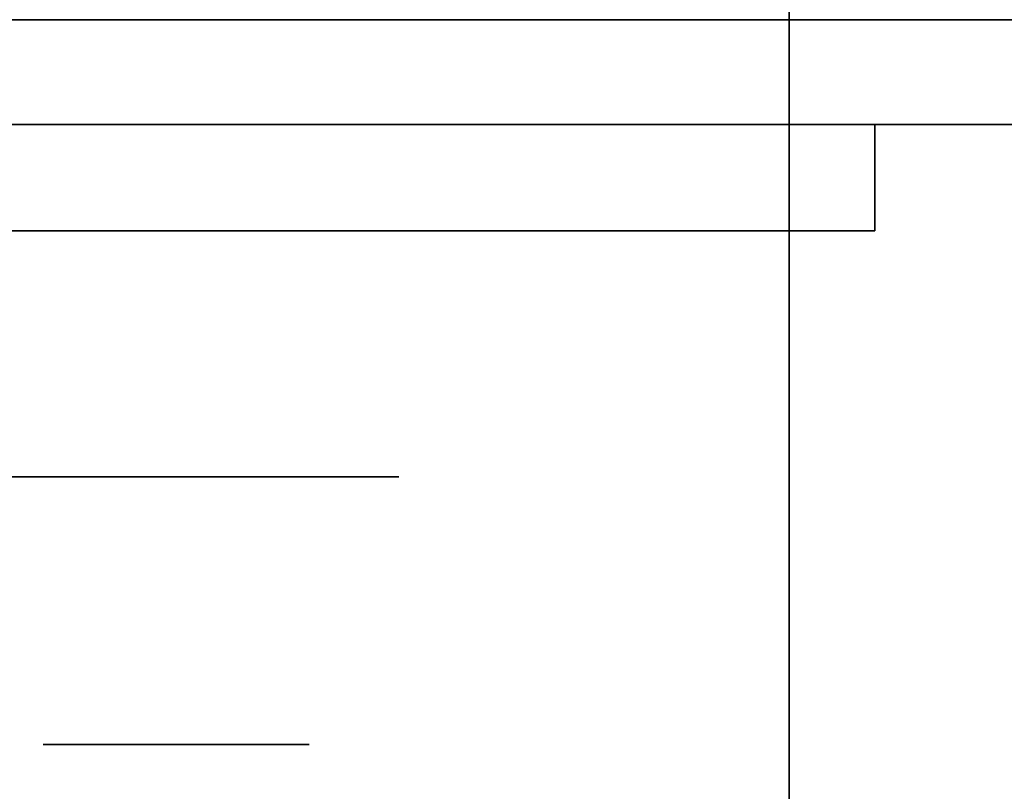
# Model space of a CAD drawing. Extents: x 248.8 to 273, y 2872.5 to 2876.7.
# Tile 357 of 656: x 258.9131 to 258.9723, y 2876.5783 to 2876.6247. Entities that reach past the tile are written whole.
import ezdxf

# ---------------------------------------------------------------- set-up
doc = ezdxf.new("R2010")
doc.units = 0
doc.header["$LTSCALE"] = 150
doc.header["$MEASUREMENT"] = 0
doc.layers.add('3DFACE_BOLT', color=7, linetype='CONTINUOUS')
doc.layers.add('3DFACE_SHAPE', color=7, linetype='CONTINUOUS')

msp = doc.modelspace()

# ---------------------------------------------------------------- linework, layer by layer
at = {"layer": '3DFACE_BOLT', "color": 1}
for points, invisible_edges in [([(258.914487, 2876.631067, -0.135), (258.914878, 2876.631067, -0.137472), (258.914487, 2876.581067, -0.135)], 14), ([(258.914487, 2876.581067, -0.135), (258.914878, 2876.631067, -0.137472), (258.914878, 2876.581067, -0.137472)], 3), ([(258.914878, 2876.631067, -0.132528), (258.914487, 2876.631067, -0.135), (258.914878, 2876.581067, -0.132528)], 14), ([(258.914878, 2876.581067, -0.132528), (258.914487, 2876.631067, -0.135), (258.914487, 2876.581067, -0.135)], 3), ([(258.914487, 2876.631067, -0.065), (258.914878, 2876.631067, -0.067472), (258.914487, 2876.581067, -0.065)], 14), ([(258.914487, 2876.581067, -0.065), (258.914878, 2876.631067, -0.067472), (258.914878, 2876.581067, -0.067472)], 3), ([(258.914878, 2876.631067, -0.062528), (258.914487, 2876.631067, -0.065), (258.914878, 2876.581067, -0.062528)], 14), ([(258.914878, 2876.581067, -0.062528), (258.914487, 2876.631067, -0.065), (258.914487, 2876.581067, -0.065)], 3), ([(258.914878, 2876.631067, -0.137472), (258.916015, 2876.631067, -0.139702), (258.914878, 2876.581067, -0.137472)], 14), ([(258.914878, 2876.581067, -0.137472), (258.916015, 2876.631067, -0.139702), (258.916015, 2876.581067, -0.139702)], 3), ([(258.916015, 2876.631067, -0.130298), (258.914878, 2876.631067, -0.132528), (258.916015, 2876.581067, -0.130298)], 14), ([(258.916015, 2876.581067, -0.130298), (258.914878, 2876.631067, -0.132528), (258.914878, 2876.581067, -0.132528)], 3), ([(258.914878, 2876.631067, -0.067472), (258.916015, 2876.631067, -0.069702), (258.914878, 2876.581067, -0.067472)], 14), ([(258.914878, 2876.581067, -0.067472), (258.916015, 2876.631067, -0.069702), (258.916015, 2876.581067, -0.069702)], 3), ([(258.916015, 2876.631067, -0.060298), (258.914878, 2876.631067, -0.062528), (258.916015, 2876.581067, -0.060298)], 14), ([(258.916015, 2876.581067, -0.060298), (258.914878, 2876.631067, -0.062528), (258.914878, 2876.581067, -0.062528)], 3), ([(258.916015, 2876.631067, -0.139702), (258.917785, 2876.631067, -0.141472), (258.916015, 2876.581067, -0.139702)], 14), ([(258.916015, 2876.581067, -0.139702), (258.917785, 2876.631067, -0.141472), (258.917785, 2876.581067, -0.141472)], 3), ([(258.917785, 2876.631067, -0.128528), (258.916015, 2876.631067, -0.130298), (258.917785, 2876.581067, -0.128528)], 14), ([(258.917785, 2876.581067, -0.128528), (258.916015, 2876.631067, -0.130298), (258.916015, 2876.581067, -0.130298)], 3), ([(258.916015, 2876.631067, -0.069702), (258.917785, 2876.631067, -0.071472), (258.916015, 2876.581067, -0.069702)], 14), ([(258.916015, 2876.581067, -0.069702), (258.917785, 2876.631067, -0.071472), (258.917785, 2876.581067, -0.071472)], 3), ([(258.917785, 2876.631067, -0.058528), (258.916015, 2876.631067, -0.060298), (258.917785, 2876.581067, -0.058528)], 14), ([(258.917785, 2876.581067, -0.058528), (258.916015, 2876.631067, -0.060298), (258.916015, 2876.581067, -0.060298)], 3), ([(258.917785, 2876.631067, -0.141472), (258.920015, 2876.631067, -0.142608), (258.917785, 2876.581067, -0.141472)], 14), ([(258.917785, 2876.581067, -0.141472), (258.920015, 2876.631067, -0.142608), (258.920015, 2876.581067, -0.142608)], 3), ([(258.920015, 2876.631067, -0.127392), (258.917785, 2876.631067, -0.128528), (258.920015, 2876.581067, -0.127392)], 14), ([(258.920015, 2876.581067, -0.127392), (258.917785, 2876.631067, -0.128528), (258.917785, 2876.581067, -0.128528)], 3), ([(258.917785, 2876.631067, -0.071472), (258.920015, 2876.631067, -0.072608), (258.917785, 2876.581067, -0.071472)], 14), ([(258.917785, 2876.581067, -0.071472), (258.920015, 2876.631067, -0.072608), (258.920015, 2876.581067, -0.072608)], 3), ([(258.920015, 2876.631067, -0.057392), (258.917785, 2876.631067, -0.058528), (258.920015, 2876.581067, -0.057392)], 14), ([(258.920015, 2876.581067, -0.057392), (258.917785, 2876.631067, -0.058528), (258.917785, 2876.581067, -0.058528)], 3), ([(258.920015, 2876.631067, -0.142608), (258.922487, 2876.631067, -0.143), (258.920015, 2876.581067, -0.142608)], 14), ([(258.920015, 2876.581067, -0.142608), (258.922487, 2876.631067, -0.143), (258.922487, 2876.581067, -0.143)], 3), ([(258.922487, 2876.631067, -0.127), (258.920015, 2876.631067, -0.127392), (258.922487, 2876.581067, -0.127)], 14), ([(258.922487, 2876.581067, -0.127), (258.920015, 2876.631067, -0.127392), (258.920015, 2876.581067, -0.127392)], 3), ([(258.920015, 2876.631067, -0.072608), (258.922487, 2876.631067, -0.073), (258.920015, 2876.581067, -0.072608)], 14), ([(258.920015, 2876.581067, -0.072608), (258.922487, 2876.631067, -0.073), (258.922487, 2876.581067, -0.073)], 3), ([(258.922487, 2876.631067, -0.057), (258.920015, 2876.631067, -0.057392), (258.922487, 2876.581067, -0.057)], 14), ([(258.922487, 2876.581067, -0.057), (258.920015, 2876.631067, -0.057392), (258.920015, 2876.581067, -0.057392)], 3), ([(258.922487, 2876.631067, -0.143), (258.924959, 2876.631067, -0.142608), (258.922487, 2876.581067, -0.143)], 14), ([(258.922487, 2876.581067, -0.143), (258.924959, 2876.631067, -0.142608), (258.924959, 2876.581067, -0.142608)], 3), ([(258.924959, 2876.631067, -0.127392), (258.922487, 2876.631067, -0.127), (258.924959, 2876.581067, -0.127392)], 14), ([(258.924959, 2876.581067, -0.127392), (258.922487, 2876.631067, -0.127), (258.922487, 2876.581067, -0.127)], 3), ([(258.922487, 2876.631067, -0.073), (258.924959, 2876.631067, -0.072608), (258.922487, 2876.581067, -0.073)], 14), ([(258.922487, 2876.581067, -0.073), (258.924959, 2876.631067, -0.072608), (258.924959, 2876.581067, -0.072608)], 3), ([(258.924959, 2876.631067, -0.057392), (258.922487, 2876.631067, -0.057), (258.924959, 2876.581067, -0.057392)], 14), ([(258.924959, 2876.581067, -0.057392), (258.922487, 2876.631067, -0.057), (258.922487, 2876.581067, -0.057)], 3), ([(258.924959, 2876.631067, -0.142608), (258.927189, 2876.631067, -0.141472), (258.924959, 2876.581067, -0.142608)], 14), ([(258.924959, 2876.581067, -0.142608), (258.927189, 2876.631067, -0.141472), (258.927189, 2876.581067, -0.141472)], 3), ([(258.927189, 2876.631067, -0.128528), (258.924959, 2876.631067, -0.127392), (258.927189, 2876.581067, -0.128528)], 14), ([(258.927189, 2876.581067, -0.128528), (258.924959, 2876.631067, -0.127392), (258.924959, 2876.581067, -0.127392)], 3), ([(258.924959, 2876.631067, -0.072608), (258.927189, 2876.631067, -0.071472), (258.924959, 2876.581067, -0.072608)], 14), ([(258.924959, 2876.581067, -0.072608), (258.927189, 2876.631067, -0.071472), (258.927189, 2876.581067, -0.071472)], 3), ([(258.927189, 2876.631067, -0.058528), (258.924959, 2876.631067, -0.057392), (258.927189, 2876.581067, -0.058528)], 14), ([(258.927189, 2876.581067, -0.058528), (258.924959, 2876.631067, -0.057392), (258.924959, 2876.581067, -0.057392)], 3), ([(258.927189, 2876.631067, -0.141472), (258.928959, 2876.631067, -0.139702), (258.927189, 2876.581067, -0.141472)], 14), ([(258.927189, 2876.581067, -0.141472), (258.928959, 2876.631067, -0.139702), (258.928959, 2876.581067, -0.139702)], 3), ([(258.928959, 2876.631067, -0.130298), (258.927189, 2876.631067, -0.128528), (258.928959, 2876.581067, -0.130298)], 14), ([(258.928959, 2876.581067, -0.130298), (258.927189, 2876.631067, -0.128528), (258.927189, 2876.581067, -0.128528)], 3), ([(258.927189, 2876.631067, -0.071472), (258.928959, 2876.631067, -0.069702), (258.927189, 2876.581067, -0.071472)], 14), ([(258.927189, 2876.581067, -0.071472), (258.928959, 2876.631067, -0.069702), (258.928959, 2876.581067, -0.069702)], 3), ([(258.928959, 2876.631067, -0.060298), (258.927189, 2876.631067, -0.058528), (258.928959, 2876.581067, -0.060298)], 14), ([(258.928959, 2876.581067, -0.060298), (258.927189, 2876.631067, -0.058528), (258.927189, 2876.581067, -0.058528)], 3), ([(258.928959, 2876.631067, -0.139702), (258.930095, 2876.631067, -0.137472), (258.928959, 2876.581067, -0.139702)], 14), ([(258.928959, 2876.581067, -0.139702), (258.930095, 2876.631067, -0.137472), (258.930095, 2876.581067, -0.137472)], 3), ([(258.930095, 2876.631067, -0.132528), (258.928959, 2876.631067, -0.130298), (258.930095, 2876.581067, -0.132528)], 14), ([(258.930095, 2876.581067, -0.132528), (258.928959, 2876.631067, -0.130298), (258.928959, 2876.581067, -0.130298)], 3), ([(258.928959, 2876.631067, -0.069702), (258.930095, 2876.631067, -0.067472), (258.928959, 2876.581067, -0.069702)], 14), ([(258.928959, 2876.581067, -0.069702), (258.930095, 2876.631067, -0.067472), (258.930095, 2876.581067, -0.067472)], 3), ([(258.930095, 2876.631067, -0.062528), (258.928959, 2876.631067, -0.060298), (258.930095, 2876.581067, -0.062528)], 14), ([(258.930095, 2876.581067, -0.062528), (258.928959, 2876.631067, -0.060298), (258.928959, 2876.581067, -0.060298)], 3), ([(258.930095, 2876.631067, -0.137472), (258.930487, 2876.631067, -0.135), (258.930095, 2876.581067, -0.137472)], 14), ([(258.930095, 2876.581067, -0.137472), (258.930487, 2876.631067, -0.135), (258.930487, 2876.581067, -0.135)], 3), ([(258.930487, 2876.631067, -0.135), (258.930095, 2876.631067, -0.132528), (258.930487, 2876.581067, -0.135)], 14), ([(258.930487, 2876.581067, -0.135), (258.930095, 2876.631067, -0.132528), (258.930095, 2876.581067, -0.132528)], 3), ([(258.930095, 2876.631067, -0.067472), (258.930487, 2876.631067, -0.065), (258.930095, 2876.581067, -0.067472)], 14), ([(258.930095, 2876.581067, -0.067472), (258.930487, 2876.631067, -0.065), (258.930487, 2876.581067, -0.065)], 3), ([(258.930487, 2876.631067, -0.065), (258.930095, 2876.631067, -0.062528), (258.930487, 2876.581067, -0.065)], 14), ([(258.930487, 2876.581067, -0.065), (258.930095, 2876.631067, -0.062528), (258.930095, 2876.581067, -0.062528)], 3), ([(258.909112, 2876.611967, -0.135), (258.915799, 2876.611967, -0.146583), (258.909112, 2876.597167, -0.135)], 14), ([(258.909112, 2876.597167, -0.135), (258.915799, 2876.611967, -0.146583), (258.915799, 2876.597167, -0.146583)], 3), ([(258.915799, 2876.611967, -0.123417), (258.909112, 2876.611967, -0.135), (258.915799, 2876.597167, -0.123417)], 14), ([(258.915799, 2876.597167, -0.123417), (258.909112, 2876.611967, -0.135), (258.909112, 2876.597167, -0.135)], 3), ([(258.909112, 2876.611967, -0.135), (258.915799, 2876.611967, -0.123417), (258.915799, 2876.611967, -0.146583)], 2), ([(258.909112, 2876.611967, -0.065), (258.915799, 2876.611967, -0.076583), (258.909112, 2876.597167, -0.065)], 14), ([(258.909112, 2876.597167, -0.065), (258.915799, 2876.611967, -0.076583), (258.915799, 2876.597167, -0.076583)], 3), ([(258.915799, 2876.611967, -0.053417), (258.909112, 2876.611967, -0.065), (258.915799, 2876.597167, -0.053417)], 14), ([(258.915799, 2876.597167, -0.053417), (258.909112, 2876.611967, -0.065), (258.909112, 2876.597167, -0.065)], 3), ([(258.909112, 2876.611967, -0.065), (258.915799, 2876.611967, -0.053417), (258.915799, 2876.611967, -0.076583)], 2), ([(258.915799, 2876.611967, -0.146583), (258.929174, 2876.611967, -0.146583), (258.915799, 2876.597167, -0.146583)], 14), ([(258.915799, 2876.597167, -0.146583), (258.929174, 2876.611967, -0.146583), (258.929174, 2876.597167, -0.146583)], 3), ([(258.929174, 2876.611967, -0.123417), (258.915799, 2876.611967, -0.123417), (258.929174, 2876.597167, -0.123417)], 14), ([(258.929174, 2876.597167, -0.123417), (258.915799, 2876.611967, -0.123417), (258.915799, 2876.597167, -0.123417)], 3), ([(258.915799, 2876.611967, -0.123417), (258.929174, 2876.611967, -0.123417), (258.915799, 2876.611967, -0.146583)], 14), ([(258.915799, 2876.611967, -0.146583), (258.929174, 2876.611967, -0.123417), (258.929174, 2876.611967, -0.146583)], 3), ([(258.915799, 2876.611967, -0.076583), (258.929174, 2876.611967, -0.076583), (258.915799, 2876.597167, -0.076583)], 14), ([(258.915799, 2876.597167, -0.076583), (258.929174, 2876.611967, -0.076583), (258.929174, 2876.597167, -0.076583)], 3), ([(258.929174, 2876.611967, -0.053417), (258.915799, 2876.611967, -0.053417), (258.929174, 2876.597167, -0.053417)], 14), ([(258.929174, 2876.597167, -0.053417), (258.915799, 2876.611967, -0.053417), (258.915799, 2876.597167, -0.053417)], 3), ([(258.915799, 2876.611967, -0.053417), (258.929174, 2876.611967, -0.053417), (258.915799, 2876.611967, -0.076583)], 14), ([(258.915799, 2876.611967, -0.076583), (258.929174, 2876.611967, -0.053417), (258.929174, 2876.611967, -0.076583)], 3), ([(258.929174, 2876.611967, -0.146583), (258.935862, 2876.611967, -0.135), (258.929174, 2876.597167, -0.146583)], 14), ([(258.929174, 2876.597167, -0.146583), (258.935862, 2876.611967, -0.135), (258.935862, 2876.597167, -0.135)], 3), ([(258.935862, 2876.611967, -0.135), (258.929174, 2876.611967, -0.123417), (258.935862, 2876.597167, -0.135)], 14), ([(258.935862, 2876.597167, -0.135), (258.929174, 2876.611967, -0.123417), (258.929174, 2876.597167, -0.123417)], 3), ([(258.929174, 2876.611967, -0.123417), (258.935862, 2876.611967, -0.135), (258.929174, 2876.611967, -0.146583)], 12), ([(258.929174, 2876.611967, -0.076583), (258.935862, 2876.611967, -0.065), (258.929174, 2876.597167, -0.076583)], 14), ([(258.929174, 2876.597167, -0.076583), (258.935862, 2876.611967, -0.065), (258.935862, 2876.597167, -0.065)], 3), ([(258.935862, 2876.611967, -0.065), (258.929174, 2876.611967, -0.053417), (258.935862, 2876.597167, -0.065)], 14), ([(258.935862, 2876.597167, -0.065), (258.929174, 2876.611967, -0.053417), (258.929174, 2876.597167, -0.053417)], 3), ([(258.929174, 2876.611967, -0.053417), (258.935862, 2876.611967, -0.065), (258.929174, 2876.611967, -0.076583)], 12), ([(258.909112, 2876.597167, -0.135), (258.915799, 2876.597167, -0.146583), (258.915799, 2876.597167, -0.123417)], 2), ([(258.909112, 2876.597167, -0.065), (258.915799, 2876.597167, -0.076583), (258.915799, 2876.597167, -0.053417)], 2), ([(258.915799, 2876.597167, -0.146583), (258.929174, 2876.597167, -0.146583), (258.915799, 2876.597167, -0.123417)], 14), ([(258.915799, 2876.597167, -0.123417), (258.929174, 2876.597167, -0.146583), (258.929174, 2876.597167, -0.123417)], 3), ([(258.915799, 2876.597167, -0.076583), (258.929174, 2876.597167, -0.076583), (258.915799, 2876.597167, -0.053417)], 14), ([(258.915799, 2876.597167, -0.053417), (258.929174, 2876.597167, -0.076583), (258.929174, 2876.597167, -0.053417)], 3), ([(258.929174, 2876.597167, -0.146583), (258.935862, 2876.597167, -0.135), (258.929174, 2876.597167, -0.123417)], 12), ([(258.929174, 2876.597167, -0.076583), (258.935862, 2876.597167, -0.065), (258.929174, 2876.597167, -0.053417)], 12), ([(258.914487, 2876.581067, -0.135), (258.914878, 2876.581067, -0.137472), (258.914878, 2876.581067, -0.132528)], 2), ([(258.914487, 2876.581067, -0.065), (258.914878, 2876.581067, -0.067472), (258.914878, 2876.581067, -0.062528)], 2), ([(258.914878, 2876.581067, -0.137472), (258.916015, 2876.581067, -0.139702), (258.914878, 2876.581067, -0.132528)], 14), ([(258.914878, 2876.581067, -0.132528), (258.916015, 2876.581067, -0.139702), (258.916015, 2876.581067, -0.130298)], 3), ([(258.914878, 2876.581067, -0.067472), (258.916015, 2876.581067, -0.069702), (258.914878, 2876.581067, -0.062528)], 14), ([(258.914878, 2876.581067, -0.062528), (258.916015, 2876.581067, -0.069702), (258.916015, 2876.581067, -0.060298)], 3), ([(258.916015, 2876.581067, -0.139702), (258.917785, 2876.581067, -0.141472), (258.916015, 2876.581067, -0.130298)], 14), ([(258.916015, 2876.581067, -0.130298), (258.917785, 2876.581067, -0.141472), (258.917785, 2876.581067, -0.128528)], 3), ([(258.916015, 2876.581067, -0.069702), (258.917785, 2876.581067, -0.071472), (258.916015, 2876.581067, -0.060298)], 14), ([(258.916015, 2876.581067, -0.060298), (258.917785, 2876.581067, -0.071472), (258.917785, 2876.581067, -0.058528)], 3), ([(258.917785, 2876.581067, -0.141472), (258.920015, 2876.581067, -0.142608), (258.917785, 2876.581067, -0.128528)], 14), ([(258.917785, 2876.581067, -0.128528), (258.920015, 2876.581067, -0.142608), (258.920015, 2876.581067, -0.127392)], 3), ([(258.917785, 2876.581067, -0.071472), (258.920015, 2876.581067, -0.072608), (258.917785, 2876.581067, -0.058528)], 14), ([(258.917785, 2876.581067, -0.058528), (258.920015, 2876.581067, -0.072608), (258.920015, 2876.581067, -0.057392)], 3), ([(258.920015, 2876.581067, -0.142608), (258.922487, 2876.581067, -0.143), (258.920015, 2876.581067, -0.127392)], 14), ([(258.920015, 2876.581067, -0.127392), (258.922487, 2876.581067, -0.143), (258.922487, 2876.581067, -0.127)], 3), ([(258.920015, 2876.581067, -0.072608), (258.922487, 2876.581067, -0.073), (258.920015, 2876.581067, -0.057392)], 14), ([(258.920015, 2876.581067, -0.057392), (258.922487, 2876.581067, -0.073), (258.922487, 2876.581067, -0.057)], 3), ([(258.922487, 2876.581067, -0.143), (258.924959, 2876.581067, -0.142608), (258.922487, 2876.581067, -0.127)], 14), ([(258.922487, 2876.581067, -0.127), (258.924959, 2876.581067, -0.142608), (258.924959, 2876.581067, -0.127392)], 3), ([(258.922487, 2876.581067, -0.073), (258.924959, 2876.581067, -0.072608), (258.922487, 2876.581067, -0.057)], 14), ([(258.922487, 2876.581067, -0.057), (258.924959, 2876.581067, -0.072608), (258.924959, 2876.581067, -0.057392)], 3), ([(258.924959, 2876.581067, -0.142608), (258.927189, 2876.581067, -0.141472), (258.924959, 2876.581067, -0.127392)], 14), ([(258.924959, 2876.581067, -0.127392), (258.927189, 2876.581067, -0.141472), (258.927189, 2876.581067, -0.128528)], 3), ([(258.924959, 2876.581067, -0.072608), (258.927189, 2876.581067, -0.071472), (258.924959, 2876.581067, -0.057392)], 14), ([(258.924959, 2876.581067, -0.057392), (258.927189, 2876.581067, -0.071472), (258.927189, 2876.581067, -0.058528)], 3), ([(258.927189, 2876.581067, -0.141472), (258.928959, 2876.581067, -0.139702), (258.927189, 2876.581067, -0.128528)], 14), ([(258.927189, 2876.581067, -0.128528), (258.928959, 2876.581067, -0.139702), (258.928959, 2876.581067, -0.130298)], 3), ([(258.927189, 2876.581067, -0.071472), (258.928959, 2876.581067, -0.069702), (258.927189, 2876.581067, -0.058528)], 14), ([(258.927189, 2876.581067, -0.058528), (258.928959, 2876.581067, -0.069702), (258.928959, 2876.581067, -0.060298)], 3), ([(258.928959, 2876.581067, -0.139702), (258.930095, 2876.581067, -0.137472), (258.928959, 2876.581067, -0.130298)], 14), ([(258.928959, 2876.581067, -0.130298), (258.930095, 2876.581067, -0.137472), (258.930095, 2876.581067, -0.132528)], 3), ([(258.928959, 2876.581067, -0.069702), (258.930095, 2876.581067, -0.067472), (258.928959, 2876.581067, -0.060298)], 14), ([(258.928959, 2876.581067, -0.060298), (258.930095, 2876.581067, -0.067472), (258.930095, 2876.581067, -0.062528)], 3), ([(258.930095, 2876.581067, -0.137472), (258.930487, 2876.581067, -0.135), (258.930095, 2876.581067, -0.132528)], 12), ([(258.930095, 2876.581067, -0.067472), (258.930487, 2876.581067, -0.065), (258.930095, 2876.581067, -0.062528)], 12)]:
    msp.add_3dface(points, dxfattribs=dict(at, invisible_edges=invisible_edges))
at = {"layer": '3DFACE_SHAPE', "color": 13}
for points, invisible_edges in [([(258.959337, 2872.521516), (258.959337, 2876.721516), (258.759337, 2872.521516)], 2), ([(258.959337, 2876.721516), (258.759337, 2876.721516), (258.759337, 2872.521516)], 12), ([(258.759337, 2872.521516, -0.2), (258.759337, 2876.721516, -0.2), (258.959337, 2872.521516, -0.2)], 2), ([(258.759337, 2876.721516, -0.2), (258.959337, 2876.721516, -0.2), (258.959337, 2872.521516, -0.2)], 12), ([(258.862487, 2872.521516, -0.0095), (258.862487, 2876.721516, -0.0095), (258.959337, 2872.521516, -0.0095)], 2), ([(258.862487, 2876.721516, -0.0095), (258.959337, 2876.721516, -0.0095), (258.959337, 2872.521516, -0.0095)], 12), ([(258.959337, 2872.521516, -0.1905), (258.959337, 2876.721516, -0.1905), (258.862487, 2872.521516, -0.1905)], 2), ([(258.959337, 2876.721516, -0.1905), (258.862487, 2876.721516, -0.1905), (258.862487, 2872.521516, -0.1905)], 12), ([(262.759337, 2876.624666, -0.0095), (258.959337, 2876.624666, -0.0095), (262.759337, 2876.721516, -0.0095)], 2), ([(258.959337, 2876.624666, -0.0095), (258.959337, 2876.721516, -0.0095), (262.759337, 2876.721516, -0.0095)], 12), ([(262.759337, 2876.721516), (258.959337, 2876.721516), (262.759337, 2876.521516)], 2), ([(258.959337, 2876.721516), (258.959337, 2876.521516), (262.759337, 2876.521516)], 12), ([(262.759337, 2876.521516, -0.2), (258.959337, 2876.521516, -0.2), (262.759337, 2876.721516, -0.2)], 2), ([(258.959337, 2876.521516, -0.2), (258.959337, 2876.721516, -0.2), (262.759337, 2876.721516, -0.2)], 12), ([(262.759337, 2876.721516, -0.1905), (258.959337, 2876.721516, -0.1905), (262.759337, 2876.624666, -0.1905)], 2), ([(258.959337, 2876.721516, -0.1905), (258.959337, 2876.624666, -0.1905), (262.759337, 2876.624666, -0.1905)], 12), ([(258.959337, 2876.721516, -0.0095), (258.959337, 2876.624666, -0.0095), (258.959337, 2876.721516)], 2), ([(258.959337, 2876.624666, -0.0095), (258.959337, 2876.618366, -0.0095), (258.959337, 2876.721516)], 14), ([(258.959337, 2876.721516), (258.959337, 2876.618366, -0.0095), (258.959337, 2876.521516)], 3), ([(258.959337, 2876.521516, -0.2), (258.959337, 2876.624666, -0.1905), (258.959337, 2876.721516, -0.2)], 3), ([(258.959337, 2876.624666, -0.1905), (258.959337, 2876.721516, -0.1905), (258.959337, 2876.721516, -0.2)], 12), ([(258.959337, 2872.521516, -0.0095), (258.959337, 2876.721516, -0.0095), (258.959337, 2872.521516)], 2), ([(258.959337, 2876.721516, -0.0095), (258.959337, 2876.721516), (258.959337, 2872.521516)], 12), ([(258.959337, 2872.521516, -0.2), (258.959337, 2876.721516, -0.2), (258.959337, 2872.521516, -0.1905)], 2), ([(258.959337, 2876.721516, -0.2), (258.959337, 2876.721516, -0.1905), (258.959337, 2872.521516, -0.1905)], 12), ([(258.959337, 2876.624666, -0.0095), (258.916476, 2876.624666, -0.05899), (258.862487, 2876.624666, -0.0095)], 3), ([(258.916476, 2876.624666, -0.05899), (258.913987, 2876.624666, -0.065), (258.862487, 2876.624666, -0.0095)], 14), ([(258.913987, 2876.624666, -0.135), (258.862487, 2876.624666, -0.1905), (258.916476, 2876.624666, -0.07101)], 15), ([(258.916476, 2876.624666, -0.07101), (258.862487, 2876.624666, -0.1905), (258.913987, 2876.624666, -0.065)], 3), ([(258.862487, 2876.624666, -0.1905), (258.862487, 2876.624666, -0.0095), (258.913987, 2876.624666, -0.065)], 14), ([(258.913987, 2876.624666, -0.135), (258.916476, 2876.624666, -0.14101), (258.862487, 2876.624666, -0.1905)], 14), ([(258.862487, 2876.624666, -0.1905), (258.916476, 2876.624666, -0.14101), (258.959337, 2876.624666, -0.1905)], 3), ([(258.862487, 2876.618366, -0.0095), (258.922487, 2876.618366, -0.0095), (258.862487, 2876.624666, -0.0095)], 2), ([(258.922487, 2876.618366, -0.0095), (258.959337, 2876.618366, -0.0095), (258.862487, 2876.624666, -0.0095)], 14), ([(258.862487, 2876.624666, -0.0095), (258.959337, 2876.618366, -0.0095), (258.959337, 2876.624666, -0.0095)], 1), ([(258.959337, 2876.624666, -0.1905), (258.959337, 2876.618366, -0.1905), (258.862487, 2876.624666, -0.1905)], 2), ([(258.959337, 2876.618366, -0.1905), (258.862487, 2876.618366, -0.1905), (258.862487, 2876.624666, -0.1905)], 12), ([(258.913987, 2876.624666, -0.065), (258.913987, 2876.618366, -0.065), (258.916476, 2876.624666, -0.07101)], 3), ([(258.913987, 2876.618366, -0.065), (258.916476, 2876.618366, -0.07101), (258.916476, 2876.624666, -0.07101)], 14), ([(258.916476, 2876.624666, -0.05899), (258.916476, 2876.618366, -0.05899), (258.913987, 2876.624666, -0.065)], 3), ([(258.916476, 2876.618366, -0.05899), (258.913987, 2876.618366, -0.065), (258.913987, 2876.624666, -0.065)], 14), ([(258.916476, 2876.624666, -0.12899), (258.916476, 2876.618366, -0.12899), (258.913987, 2876.624666, -0.135)], 3), ([(258.916476, 2876.618366, -0.12899), (258.913987, 2876.618366, -0.135), (258.913987, 2876.624666, -0.135)], 14), ([(258.913987, 2876.624666, -0.135), (258.913987, 2876.618366, -0.135), (258.916476, 2876.624666, -0.14101)], 3), ([(258.913987, 2876.618366, -0.135), (258.916476, 2876.618366, -0.14101), (258.916476, 2876.624666, -0.14101)], 14), ([(258.916476, 2876.624666, -0.12899), (258.913987, 2876.624666, -0.135), (258.916476, 2876.624666, -0.07101)], 14), ([(258.916476, 2876.624666, -0.07101), (258.916476, 2876.618366, -0.07101), (258.922487, 2876.624666, -0.0735)], 3), ([(258.916476, 2876.618366, -0.07101), (258.922487, 2876.618366, -0.0735), (258.922487, 2876.624666, -0.0735)], 14), ([(258.922487, 2876.624666, -0.0565), (258.922487, 2876.618366, -0.0565), (258.916476, 2876.624666, -0.05899)], 3), ([(258.922487, 2876.618366, -0.0565), (258.916476, 2876.618366, -0.05899), (258.916476, 2876.624666, -0.05899)], 14), ([(258.922487, 2876.624666, -0.1265), (258.922487, 2876.618366, -0.1265), (258.916476, 2876.624666, -0.12899)], 3), ([(258.922487, 2876.618366, -0.1265), (258.916476, 2876.618366, -0.12899), (258.916476, 2876.624666, -0.12899)], 14), ([(258.916476, 2876.624666, -0.14101), (258.916476, 2876.618366, -0.14101), (258.922487, 2876.624666, -0.1435)], 3), ([(258.916476, 2876.618366, -0.14101), (258.922487, 2876.618366, -0.1435), (258.922487, 2876.624666, -0.1435)], 14), ([(258.922487, 2876.624666, -0.0565), (258.916476, 2876.624666, -0.05899), (258.959337, 2876.624666, -0.0095)], 14), ([(258.916476, 2876.624666, -0.07101), (258.922487, 2876.624666, -0.0735), (258.916476, 2876.624666, -0.12899)], 14), ([(258.922487, 2876.624666, -0.0735), (258.922487, 2876.624666, -0.1265), (258.916476, 2876.624666, -0.12899)], 13), ([(258.916476, 2876.624666, -0.14101), (258.922487, 2876.624666, -0.1435), (258.959337, 2876.624666, -0.1905)], 14), ([(258.922487, 2876.624666, -0.0735), (258.922487, 2876.618366, -0.0735), (258.928497, 2876.624666, -0.07101)], 3), ([(258.922487, 2876.618366, -0.0735), (258.928497, 2876.618366, -0.07101), (258.928497, 2876.624666, -0.07101)], 14), ([(258.928497, 2876.624666, -0.05899), (258.928497, 2876.618366, -0.05899), (258.922487, 2876.624666, -0.0565)], 3), ([(258.928497, 2876.618366, -0.05899), (258.922487, 2876.618366, -0.0565), (258.922487, 2876.624666, -0.0565)], 14), ([(258.922487, 2876.624666, -0.1435), (258.922487, 2876.618366, -0.1435), (258.928497, 2876.624666, -0.14101)], 3), ([(258.922487, 2876.618366, -0.1435), (258.928497, 2876.618366, -0.14101), (258.928497, 2876.624666, -0.14101)], 14), ([(258.928497, 2876.624666, -0.12899), (258.928497, 2876.618366, -0.12899), (258.922487, 2876.624666, -0.1265)], 3), ([(258.928497, 2876.618366, -0.12899), (258.922487, 2876.618366, -0.1265), (258.922487, 2876.624666, -0.1265)], 14), ([(258.928497, 2876.624666, -0.05899), (258.922487, 2876.624666, -0.0565), (262.790176, 2876.624666, -0.05899)], 14), ([(262.790176, 2876.624666, -0.05899), (258.922487, 2876.624666, -0.0565), (262.796187, 2876.624666, -0.0565)], 3), ([(258.922487, 2876.624666, -0.0565), (262.759337, 2876.624666, -0.0095), (262.796187, 2876.624666, -0.0565)], 15), ([(262.759337, 2876.624666, -0.0095), (258.922487, 2876.624666, -0.0565), (258.959337, 2876.624666, -0.0095)], 3), ([(258.922487, 2876.624666, -0.0735), (262.790176, 2876.624666, -0.12899), (258.922487, 2876.624666, -0.1265)], 15), ([(258.922487, 2876.624666, -0.1265), (262.790176, 2876.624666, -0.12899), (258.928497, 2876.624666, -0.12899)], 3), ([(262.790176, 2876.624666, -0.12899), (258.922487, 2876.624666, -0.0735), (262.796187, 2876.624666, -0.1265)], 3), ([(258.922487, 2876.624666, -0.0735), (258.928497, 2876.624666, -0.07101), (262.796187, 2876.624666, -0.1265)], 14), ([(258.928497, 2876.624666, -0.14101), (262.796187, 2876.624666, -0.1435), (258.922487, 2876.624666, -0.1435)], 3), ([(262.796187, 2876.624666, -0.1435), (258.959337, 2876.624666, -0.1905), (258.922487, 2876.624666, -0.1435)], 15), ([(258.928497, 2876.624666, -0.07101), (258.928497, 2876.618366, -0.07101), (258.930987, 2876.624666, -0.065)], 3), ([(258.928497, 2876.618366, -0.07101), (258.930987, 2876.618366, -0.065), (258.930987, 2876.624666, -0.065)], 14), ([(258.930987, 2876.624666, -0.065), (258.930987, 2876.618366, -0.065), (258.928497, 2876.624666, -0.05899)], 3), ([(258.930987, 2876.618366, -0.065), (258.928497, 2876.618366, -0.05899), (258.928497, 2876.624666, -0.05899)], 14), ([(258.928497, 2876.624666, -0.14101), (258.928497, 2876.618366, -0.14101), (258.930987, 2876.624666, -0.135)], 3), ([(258.928497, 2876.618366, -0.14101), (258.930987, 2876.618366, -0.135), (258.930987, 2876.624666, -0.135)], 14), ([(258.930987, 2876.624666, -0.135), (258.930987, 2876.618366, -0.135), (258.928497, 2876.624666, -0.12899)], 3), ([(258.930987, 2876.618366, -0.135), (258.928497, 2876.618366, -0.12899), (258.928497, 2876.624666, -0.12899)], 14), ([(262.790176, 2876.624666, -0.12899), (262.787687, 2876.624666, -0.135), (258.928497, 2876.624666, -0.12899)], 14), ([(258.928497, 2876.624666, -0.12899), (262.787687, 2876.624666, -0.135), (258.930987, 2876.624666, -0.135)], 3), ([(262.796187, 2876.624666, -0.1265), (258.928497, 2876.624666, -0.07101), (262.796187, 2876.624666, -0.0735)], 15), ([(258.928497, 2876.624666, -0.07101), (262.790176, 2876.624666, -0.07101), (262.796187, 2876.624666, -0.0735)], 13), ([(258.928497, 2876.624666, -0.07101), (258.930987, 2876.624666, -0.065), (262.790176, 2876.624666, -0.07101)], 14), ([(258.930987, 2876.624666, -0.065), (258.928497, 2876.624666, -0.05899), (262.787687, 2876.624666, -0.065)], 14), ([(262.787687, 2876.624666, -0.065), (258.928497, 2876.624666, -0.05899), (262.790176, 2876.624666, -0.05899)], 3), ([(262.790176, 2876.624666, -0.14101), (262.796187, 2876.624666, -0.1435), (258.928497, 2876.624666, -0.14101)], 14), ([(258.928497, 2876.624666, -0.14101), (258.930987, 2876.624666, -0.135), (262.790176, 2876.624666, -0.14101)], 14), ([(262.790176, 2876.624666, -0.07101), (258.930987, 2876.624666, -0.065), (262.787687, 2876.624666, -0.065)], 3), ([(258.930987, 2876.624666, -0.135), (262.787687, 2876.624666, -0.135), (262.790176, 2876.624666, -0.14101)], 13), ([(258.959337, 2876.624666, -0.1905), (262.796187, 2876.624666, -0.1435), (262.759337, 2876.624666, -0.1905)], 3), ([(258.959337, 2876.618366, -0.1905), (258.959337, 2876.624666, -0.1905), (258.959337, 2876.521516, -0.2)], 14), ([(258.913987, 2876.618366, -0.135), (258.916476, 2876.618366, -0.14101), (258.862487, 2876.618366, -0.135)], 14), ([(258.916476, 2876.618366, -0.14101), (258.922487, 2876.618366, -0.1435), (258.862487, 2876.618366, -0.135)], 14), ([(258.862487, 2876.618366, -0.135), (258.922487, 2876.618366, -0.1435), (258.862487, 2876.618366, -0.17)], 15), ([(258.922487, 2876.618366, -0.1435), (258.928497, 2876.618366, -0.14101), (258.862487, 2876.618366, -0.17)], 14), ([(258.862487, 2876.618366, -0.17), (258.928497, 2876.618366, -0.14101), (258.964487, 2876.618366, -0.17)], 3), ([(258.964487, 2876.618366, -0.03), (258.916476, 2876.618366, -0.05899), (258.862487, 2876.618366, -0.03)], 3), ([(258.862487, 2876.618366, -0.03), (258.916476, 2876.618366, -0.05899), (258.862487, 2876.618366, -0.065)], 3), ([(258.916476, 2876.618366, -0.05899), (258.913987, 2876.618366, -0.065), (258.862487, 2876.618366, -0.065)], 14), ([(258.913987, 2876.618366, -0.135), (258.862487, 2876.618366, -0.135), (258.916476, 2876.618366, -0.07101)], 15), ([(258.916476, 2876.618366, -0.07101), (258.862487, 2876.618366, -0.135), (258.913987, 2876.618366, -0.065)], 3), ([(258.862487, 2876.618366, -0.135), (258.862487, 2876.618366, -0.065), (258.913987, 2876.618366, -0.065)], 14), ([(258.964487, 2876.618366, -0.17), (258.868887, 2876.611967, -0.17), (258.862487, 2876.618366, -0.17)], 3), ([(258.868887, 2876.611967, -0.03), (258.964487, 2876.618366, -0.03), (258.862487, 2876.618366, -0.03)], 13), ([(258.959337, 2876.618366, -0.1905), (258.916476, 2876.618366, -0.14101), (258.862487, 2876.618366, -0.1905)], 3), ([(258.916476, 2876.618366, -0.14101), (258.913987, 2876.618366, -0.135), (258.862487, 2876.618366, -0.1905)], 14), ([(258.862487, 2876.618366, -0.1905), (258.913987, 2876.618366, -0.135), (258.916476, 2876.618366, -0.12899)], 13), ([(258.916476, 2876.618366, -0.12899), (258.913987, 2876.618366, -0.065), (258.862487, 2876.618366, -0.1905)], 15), ([(258.913987, 2876.618366, -0.065), (258.862487, 2876.618366, -0.0095), (258.862487, 2876.618366, -0.1905)], 13), ([(258.913987, 2876.618366, -0.065), (258.916476, 2876.618366, -0.05899), (258.862487, 2876.618366, -0.0095)], 14), ([(258.862487, 2876.618366, -0.0095), (258.916476, 2876.618366, -0.05899), (258.922487, 2876.618366, -0.0095)], 3), ([(258.922487, 2876.611967, -0.17), (258.868887, 2876.611967, -0.17), (258.964487, 2876.618366, -0.17)], 14), ([(258.868887, 2876.611967, -0.03), (258.964487, 2876.611967, -0.03), (258.964487, 2876.618366, -0.03)], 12), ([(258.916476, 2876.618366, -0.12899), (258.913987, 2876.618366, -0.135), (258.916476, 2876.618366, -0.07101)], 14), ([(258.916476, 2876.611967, -0.07101), (258.916476, 2876.618366, -0.07101), (258.913987, 2876.611967, -0.065)], 3), ([(258.916476, 2876.618366, -0.07101), (258.913987, 2876.618366, -0.065), (258.913987, 2876.611967, -0.065)], 14), ([(258.913987, 2876.611967, -0.065), (258.913987, 2876.618366, -0.065), (258.916476, 2876.611967, -0.05899)], 3), ([(258.913987, 2876.618366, -0.065), (258.916476, 2876.618366, -0.05899), (258.916476, 2876.611967, -0.05899)], 14), ([(258.916476, 2876.611967, -0.14101), (258.916476, 2876.618366, -0.14101), (258.913987, 2876.611967, -0.135)], 3), ([(258.916476, 2876.618366, -0.14101), (258.913987, 2876.618366, -0.135), (258.913987, 2876.611967, -0.135)], 14), ([(258.913987, 2876.611967, -0.135), (258.913987, 2876.618366, -0.135), (258.916476, 2876.611967, -0.12899)], 3), ([(258.913987, 2876.618366, -0.135), (258.916476, 2876.618366, -0.12899), (258.916476, 2876.611967, -0.12899)], 14), ([(258.916476, 2876.618366, -0.07101), (258.913987, 2876.618366, -0.065), (258.916476, 2876.618366, -0.12899)], 14), ([(258.964487, 2876.618366, -0.03), (258.922487, 2876.618366, -0.0565), (258.916476, 2876.618366, -0.05899)], 13), ([(258.916476, 2876.618366, -0.07101), (258.922487, 2876.618366, -0.0735), (258.916476, 2876.618366, -0.12899)], 14), ([(258.922487, 2876.618366, -0.0735), (258.922487, 2876.618366, -0.1265), (258.916476, 2876.618366, -0.12899)], 13), ([(258.916476, 2876.611967, -0.05899), (258.916476, 2876.618366, -0.05899), (258.922487, 2876.611967, -0.0565)], 3), ([(258.916476, 2876.618366, -0.05899), (258.922487, 2876.618366, -0.0565), (258.922487, 2876.611967, -0.0565)], 14), ([(258.922487, 2876.611967, -0.0735), (258.922487, 2876.618366, -0.0735), (258.916476, 2876.611967, -0.07101)], 3), ([(258.922487, 2876.618366, -0.0735), (258.916476, 2876.618366, -0.07101), (258.916476, 2876.611967, -0.07101)], 14), ([(258.916476, 2876.611967, -0.12899), (258.916476, 2876.618366, -0.12899), (258.922487, 2876.611967, -0.1265)], 3), ([(258.916476, 2876.618366, -0.12899), (258.922487, 2876.618366, -0.1265), (258.922487, 2876.611967, -0.1265)], 14), ([(258.922487, 2876.611967, -0.1435), (258.922487, 2876.618366, -0.1435), (258.916476, 2876.611967, -0.14101)], 3), ([(258.922487, 2876.618366, -0.1435), (258.916476, 2876.618366, -0.14101), (258.916476, 2876.611967, -0.14101)], 14), ([(258.922487, 2876.618366, -0.1435), (258.916476, 2876.618366, -0.14101), (258.959337, 2876.618366, -0.1905)], 14), ([(258.916476, 2876.618366, -0.05899), (258.922487, 2876.618366, -0.0565), (258.922487, 2876.618366, -0.0095)], 14), ([(258.916476, 2876.618366, -0.12899), (258.922487, 2876.618366, -0.1265), (258.916476, 2876.618366, -0.07101)], 14), ([(258.922487, 2876.618366, -0.1265), (258.922487, 2876.618366, -0.0735), (258.916476, 2876.618366, -0.07101)], 13), ([(258.922487, 2876.618366, -0.0735), (258.928497, 2876.618366, -0.07101), (258.922487, 2876.618366, -0.1265)], 14), ([(258.922487, 2876.618366, -0.1265), (258.928497, 2876.618366, -0.07101), (258.928497, 2876.618366, -0.12899)], 3), ([(258.928497, 2876.618366, -0.05899), (258.922487, 2876.618366, -0.0565), (258.964487, 2876.618366, -0.03)], 14), ([(258.922487, 2876.611967, -0.0565), (258.922487, 2876.618366, -0.0565), (258.928497, 2876.611967, -0.05899)], 3), ([(258.922487, 2876.618366, -0.0565), (258.928497, 2876.618366, -0.05899), (258.928497, 2876.611967, -0.05899)], 14), ([(258.928497, 2876.611967, -0.07101), (258.928497, 2876.618366, -0.07101), (258.922487, 2876.611967, -0.0735)], 3), ([(258.928497, 2876.618366, -0.07101), (258.922487, 2876.618366, -0.0735), (258.922487, 2876.611967, -0.0735)], 14), ([(258.922487, 2876.611967, -0.1265), (258.922487, 2876.618366, -0.1265), (258.928497, 2876.611967, -0.12899)], 3), ([(258.922487, 2876.618366, -0.1265), (258.928497, 2876.618366, -0.12899), (258.928497, 2876.611967, -0.12899)], 14), ([(258.928497, 2876.611967, -0.14101), (258.928497, 2876.618366, -0.14101), (258.922487, 2876.611967, -0.1435)], 3), ([(258.928497, 2876.618366, -0.14101), (258.922487, 2876.618366, -0.1435), (258.922487, 2876.611967, -0.1435)], 14), ([(258.964487, 2876.611967, -0.17), (258.922487, 2876.611967, -0.17), (258.964487, 2876.618366, -0.17)], 2), ([(258.928497, 2876.618366, -0.14101), (258.922487, 2876.618366, -0.1435), (262.790176, 2876.618366, -0.14101)], 14), ([(258.922487, 2876.618366, -0.1435), (258.959337, 2876.618366, -0.1905), (262.790176, 2876.618366, -0.14101)], 15), ([(258.928497, 2876.618366, -0.07101), (258.922487, 2876.618366, -0.0735), (262.790176, 2876.618366, -0.07101)], 14), ([(258.922487, 2876.618366, -0.0735), (258.922487, 2876.618366, -0.1265), (262.790176, 2876.618366, -0.07101)], 15), ([(262.790176, 2876.618366, -0.07101), (258.922487, 2876.618366, -0.1265), (262.796187, 2876.618366, -0.0735)], 3), ([(258.922487, 2876.618366, -0.1265), (258.928497, 2876.618366, -0.12899), (262.796187, 2876.618366, -0.0735)], 14), ([(258.959337, 2876.618366, -0.0095), (258.922487, 2876.618366, -0.0565), (258.928497, 2876.618366, -0.05899)], 13), ([(258.922487, 2876.618366, -0.0565), (258.959337, 2876.618366, -0.0095), (258.922487, 2876.618366, -0.0095)], 13), ([(258.928497, 2876.618366, -0.14101), (258.930987, 2876.618366, -0.135), (258.964487, 2876.618366, -0.17)], 14), ([(258.964487, 2876.618366, -0.17), (258.930987, 2876.618366, -0.135), (258.928497, 2876.618366, -0.12899)], 13), ([(258.928497, 2876.618366, -0.07101), (258.930987, 2876.618366, -0.065), (258.928497, 2876.618366, -0.12899)], 14), ([(258.928497, 2876.618366, -0.12899), (258.930987, 2876.618366, -0.065), (258.964487, 2876.618366, -0.17)], 15), ([(258.930987, 2876.618366, -0.065), (258.928497, 2876.618366, -0.05899), (258.964487, 2876.618366, -0.03)], 14), ([(258.928497, 2876.611967, -0.05899), (258.928497, 2876.618366, -0.05899), (258.930987, 2876.611967, -0.065)], 3), ([(258.928497, 2876.618366, -0.05899), (258.930987, 2876.618366, -0.065), (258.930987, 2876.611967, -0.065)], 14), ([(258.930987, 2876.611967, -0.065), (258.930987, 2876.618366, -0.065), (258.928497, 2876.611967, -0.07101)], 3), ([(258.930987, 2876.618366, -0.065), (258.928497, 2876.618366, -0.07101), (258.928497, 2876.611967, -0.07101)], 14), ([(258.928497, 2876.611967, -0.12899), (258.928497, 2876.618366, -0.12899), (258.930987, 2876.611967, -0.135)], 3), ([(258.928497, 2876.618366, -0.12899), (258.930987, 2876.618366, -0.135), (258.930987, 2876.611967, -0.135)], 14), ([(258.930987, 2876.611967, -0.135), (258.930987, 2876.618366, -0.135), (258.928497, 2876.611967, -0.14101)], 3), ([(258.930987, 2876.618366, -0.135), (258.928497, 2876.618366, -0.14101), (258.928497, 2876.611967, -0.14101)], 14), ([(262.790176, 2876.618366, -0.14101), (262.787687, 2876.618366, -0.135), (258.928497, 2876.618366, -0.14101)], 14), ([(258.928497, 2876.618366, -0.14101), (262.787687, 2876.618366, -0.135), (258.930987, 2876.618366, -0.135)], 3), ([(258.930987, 2876.618366, -0.135), (262.790176, 2876.618366, -0.12899), (258.928497, 2876.618366, -0.12899)], 3), ([(262.796187, 2876.618366, -0.0735), (258.928497, 2876.618366, -0.12899), (262.796187, 2876.618366, -0.1265)], 15), ([(258.928497, 2876.618366, -0.12899), (262.790176, 2876.618366, -0.12899), (262.796187, 2876.618366, -0.1265)], 15), ([(262.790176, 2876.618366, -0.07101), (262.787687, 2876.618366, -0.065), (258.928497, 2876.618366, -0.07101)], 14), ([(262.787687, 2876.618366, -0.065), (258.930987, 2876.618366, -0.065), (258.928497, 2876.618366, -0.07101)], 13), ([(262.796187, 2876.618366, -0.0565), (258.959337, 2876.618366, -0.0095), (258.928497, 2876.618366, -0.05899)], 15), ([(258.930987, 2876.618366, -0.065), (262.790176, 2876.618366, -0.05899), (258.928497, 2876.618366, -0.05899)], 3), ([(262.790176, 2876.618366, -0.05899), (262.796187, 2876.618366, -0.0565), (258.928497, 2876.618366, -0.05899)], 14), ([(258.930987, 2876.618366, -0.065), (258.964487, 2876.618366, -0.03), (258.964487, 2876.618366, -0.17)], 13), ([(262.787687, 2876.618366, -0.135), (262.790176, 2876.618366, -0.12899), (258.930987, 2876.618366, -0.135)], 14), ([(262.787687, 2876.618366, -0.065), (262.790176, 2876.618366, -0.05899), (258.930987, 2876.618366, -0.065)], 14), ([(262.790176, 2876.618366, -0.14101), (258.959337, 2876.618366, -0.1905), (262.796187, 2876.618366, -0.1435)], 3), ([(258.959337, 2876.618366, -0.1905), (262.759337, 2876.618366, -0.1905), (262.796187, 2876.618366, -0.1435)], 14), ([(262.759337, 2876.618366, -0.0095), (258.959337, 2876.618366, -0.0095), (262.796187, 2876.618366, -0.0565)], 14), ([(262.759337, 2876.521516, -0.0095), (258.959337, 2876.521516, -0.0095), (262.759337, 2876.618366, -0.0095)], 2), ([(258.959337, 2876.521516, -0.0095), (258.959337, 2876.618366, -0.0095), (262.759337, 2876.618366, -0.0095)], 12), ([(262.759337, 2876.618366, -0.1905), (258.959337, 2876.618366, -0.1905), (262.759337, 2876.521516, -0.1905)], 2), ([(258.959337, 2876.618366, -0.1905), (258.959337, 2876.521516, -0.1905), (262.759337, 2876.521516, -0.1905)], 12), ([(258.959337, 2876.618366, -0.0095), (258.959337, 2876.521516, -0.0095), (258.959337, 2876.521516)], 12), ([(258.959337, 2876.521516, -0.1905), (258.959337, 2876.618366, -0.1905), (258.959337, 2876.521516, -0.2)], 2), ([(258.964487, 2876.618366, -0.17), (258.964487, 2876.618366, -0.03), (258.964487, 2876.611967, -0.17)], 2), ([(258.964487, 2876.618366, -0.03), (258.964487, 2876.611967, -0.03), (258.964487, 2876.611967, -0.17)], 12), ([(258.922487, 2876.611967, -0.17), (258.916476, 2876.611967, -0.14101), (258.868887, 2876.611967, -0.17)], 15), ([(258.916476, 2876.611967, -0.14101), (258.913987, 2876.611967, -0.135), (258.868887, 2876.611967, -0.17)], 14), ([(258.868887, 2876.611967, -0.17), (258.913987, 2876.611967, -0.135), (258.916476, 2876.611967, -0.12899)], 13), ([(258.916476, 2876.611967, -0.12899), (258.913987, 2876.611967, -0.065), (258.868887, 2876.611967, -0.17)], 15), ([(258.913987, 2876.611967, -0.065), (258.916476, 2876.611967, -0.05899), (258.868887, 2876.611967, -0.17)], 14), ([(258.868887, 2876.611967, -0.17), (258.916476, 2876.611967, -0.05899), (258.868887, 2876.611967, -0.03)], 3), ([(258.916476, 2876.611967, -0.05899), (258.964487, 2876.611967, -0.03), (258.868887, 2876.611967, -0.03)], 13), ([(258.916476, 2876.611967, -0.07101), (258.913987, 2876.611967, -0.065), (258.916476, 2876.611967, -0.12899)], 14), ([(258.922487, 2876.611967, -0.1435), (258.916476, 2876.611967, -0.14101), (258.922487, 2876.611967, -0.17)], 14), ([(258.916476, 2876.611967, -0.05899), (258.922487, 2876.611967, -0.0565), (258.964487, 2876.611967, -0.03)], 14), ([(258.922487, 2876.611967, -0.0735), (258.916476, 2876.611967, -0.07101), (258.922487, 2876.611967, -0.1265)], 14), ([(258.922487, 2876.611967, -0.1265), (258.916476, 2876.611967, -0.07101), (258.916476, 2876.611967, -0.12899)], 3), ([(258.922487, 2876.611967, -0.0565), (258.928497, 2876.611967, -0.05899), (258.964487, 2876.611967, -0.03)], 14), ([(258.964487, 2876.611967, -0.17), (258.928497, 2876.611967, -0.14101), (258.922487, 2876.611967, -0.17)], 3), ([(258.928497, 2876.611967, -0.14101), (258.922487, 2876.611967, -0.1435), (258.922487, 2876.611967, -0.17)], 14), ([(258.928497, 2876.611967, -0.07101), (258.922487, 2876.611967, -0.0735), (258.928497, 2876.611967, -0.12899)], 14), ([(258.928497, 2876.611967, -0.12899), (258.922487, 2876.611967, -0.0735), (258.922487, 2876.611967, -0.1265)], 3), ([(258.964487, 2876.611967, -0.03), (258.928497, 2876.611967, -0.05899), (258.930987, 2876.611967, -0.065)], 13), ([(258.928497, 2876.611967, -0.12899), (258.930987, 2876.611967, -0.135), (258.928497, 2876.611967, -0.07101)], 14), ([(258.930987, 2876.611967, -0.135), (258.964487, 2876.611967, -0.03), (258.928497, 2876.611967, -0.07101)], 15), ([(258.928497, 2876.611967, -0.07101), (258.964487, 2876.611967, -0.03), (258.930987, 2876.611967, -0.065)], 3), ([(258.930987, 2876.611967, -0.135), (258.928497, 2876.611967, -0.14101), (258.964487, 2876.611967, -0.17)], 14), ([(258.964487, 2876.611967, -0.03), (258.930987, 2876.611967, -0.135), (258.964487, 2876.611967, -0.17)], 3)]:
    msp.add_3dface(points, dxfattribs=dict(at, invisible_edges=invisible_edges))

doc.saveas('drawing.dxf')
